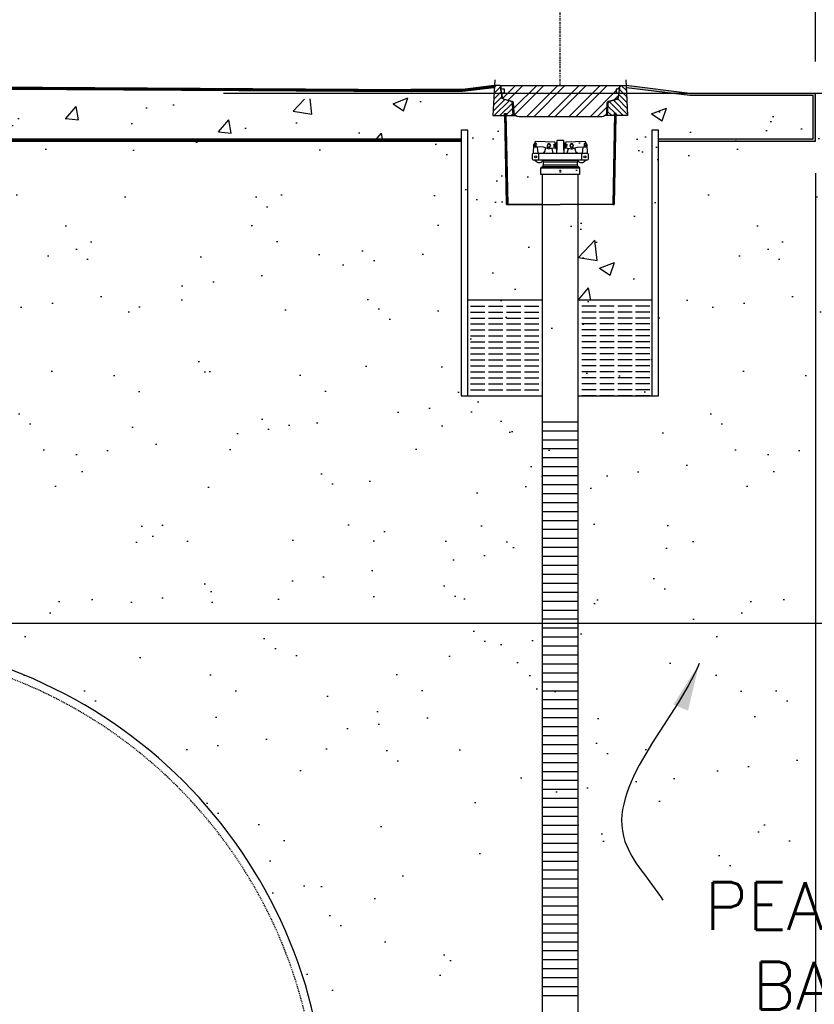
# Model space of a CAD drawing. Extents: x -169 to 7270, y -140 to 2984.
# Tile 441 of 656: x 1932 to 2032, y 870 to 993. Entities that reach past the tile are written whole.
import ezdxf

# ---------------------------------------------------------------- set-up
doc = ezdxf.new("R2010")
doc.units = 0
doc.header["$MEASUREMENT"] = 0
doc.header["$PDSIZE"] = 1
doc.linetypes.add('CENTER1', pattern=[0.6625, 0.5, -0.075, 0.0125, -0.075])
doc.linetypes.add('HIDDEN3', pattern=[0.1875, 0.125, -0.0625])
doc.layers.get('DEFPOINTS').update_dxf_attribs({"linetype": 'CONTINUOUS'})
for name, color, linetype in [('ADAPTOR-RING', 3, 'CONTINUOUS'), ('BENTONITE', 3, 'CONTINUOUS'), ('BENTONITE-HATCH', 2, 'CONTINUOUS'), ('CENTERLINE', 3, 'CENTER1'), ('CONCRETE-HATCH', 2, 'CONTINUOUS'), ('DIM', 3, 'CONTINUOUS'), ('MONITOR-WELL-COVER', 2, 'CONTINUOUS'), ('MONITOR-WELL-COVER-HATCH', 252, 'CONTINUOUS'), ('MONITOR-WELL-MANHOLE', 2, 'CONTINUOUS'), ('MONITOR-WELL-MANHOLE-HATCH', 7, 'CONTINUOUS'), ('PEAGRAVEL-HATCH', 3, 'CONTINUOUS'), ('PVC-4', 4, 'CONTINUOUS'), ('PVC-4-HATCH', 7, 'CONTINUOUS'), ('TANK-SLAB', 6, 'CONTINUOUS'), ('TANK-UST', 5, 'CONTINUOUS'), ('TEXT', 3, 'CONTINUOUS'), ('WELL-CAP', 3, 'CONTINUOUS')]:
    doc.layers.add(name, color=color, linetype=linetype)
doc.layers.add('FREEZE-LINES', color=8, linetype='CONTINUOUS', plot=False)
doc.styles.add('SIMPLEX', font='simplex')
doc.dimstyles.new('DIM64', dxfattribs={"dimscale": 64, "dimtxt": 0.09375, "dimasz": 0.09375, "dimexe": 0.0625, "dimexo": 0.0625, "dimgap": 0.046875, "dimtad": 1, "dimdec": 4, "dimzin": 3, "dimdsep": 46, "dimlunit": 4, "dimtxsty": 'SIMPLEX', "dimcen": 0, "dimclrd": 256, "dimclre": 256, "dimclrt": 256, "dimadec": 0, "dimazin": 0, "dimtfac": 1, "dimtdec": 4, "dimtmove": 0, "dimatfit": 3, "dimfxl": 1, "dimfrac": 2, "dimtolj": 1, "dimtzin": 0, "dimarcsym": 0})

# ---------------------------------------------------------------- blocks, each defined once
blk = doc.blocks.new('*D108')
at = {"layer": 'DEFPOINTS', "color": 0, "transparency": 16777216}
for p in [(1932.02, 917.52), (2172.8, 917.52), (1987.02, 791.52)]:
    blk.add_point(p, dxfattribs=at)
at = {"layer": 'DIM', "lineweight": -2, "transparency": 16777216}
for p, q in [((1936.02, 917.52), (2176.8, 917.52)), ((2172.8, 797.52), (2172.8, 911.52)), ((1991.02, 791.52), (2176.8, 791.52))]:
    blk.add_line(p, q, dxfattribs=at)
at = {"layer": 'DIM', "transparency": 16777216}
for points in [[(2171.8, 911.52), (2173.8, 911.52), (2172.8, 917.52)], [(2171.8, 797.52), (2173.8, 797.52), (2172.8, 791.52)]]:
    blk.add_solid(points, dxfattribs=at)
at = {"layer": 'DIM', "transparency": 16777216, "insert": (2165.23, 854.52), "char_height": 6, "attachment_point": 5, "rotation": 90, "style": 'SIMPLEX'}
blk.add_mtext('\\A1;10\'-6" O.D. (F.V.)', dxfattribs=at)
blk = doc.blocks.new('*D110')
at = {"layer": 'DEFPOINTS', "color": 0, "transparency": 16777216}
for p in [(2160.15, 984.01), (2172.8, 984.01), (1906.63, 917.52)]:
    blk.add_point(p, dxfattribs=at)
at = {"layer": 'DIM', "lineweight": -2, "transparency": 16777216}
for p, q in [((2164.15, 984.01), (2176.8, 984.01)), ((2172.8, 923.52), (2172.8, 978.01)), ((1910.63, 917.52), (2176.8, 917.52))]:
    blk.add_line(p, q, dxfattribs=at)
at = {"layer": 'DIM', "transparency": 16777216}
for points in [[(2171.8, 978.01), (2173.8, 978.01), (2172.8, 984.01)], [(2171.8, 923.52), (2173.8, 923.52), (2172.8, 917.52)]]:
    blk.add_solid(points, dxfattribs=at)
at = {"layer": 'DIM', "transparency": 16777216, "insert": (2172.8, 950.77), "char_height": 6, "attachment_point": 5, "rotation": 90, "style": 'SIMPLEX'}
blk.add_mtext('\\A1;60" \\PTANK BURIAL DEPTH', dxfattribs=at)
blk = doc.blocks.new('*D112')
at = {"layer": 'DEFPOINTS', "color": 0, "transparency": 16777216}
for p in [(1999.77, 1001.26), (1999.77, 1001.26), (2031.77, 984.01)]:
    blk.add_point(p, dxfattribs=at)
at = {"layer": 'DIM', "lineweight": -2, "transparency": 16777216}
for p, q in [((2031.77, 988.01), (2031.77, 1005.26)), ((2025.77, 1001.26), (2005.77, 1001.26))]:
    blk.add_line(p, q, dxfattribs=at)
at = {"layer": 'DIM', "transparency": 16777216}
for points in [[(2005.77, 1002.26), (2005.77, 1000.26), (1999.77, 1001.26)], [(2025.77, 1002.26), (2025.77, 1000.26), (2031.77, 1001.26)]]:
    blk.add_solid(points, dxfattribs=at)
at = {"layer": 'DIM', "transparency": 16777216, "insert": (2015.77, 1007.83), "char_height": 6, "attachment_point": 5, "style": 'SIMPLEX'}
blk.add_mtext('\\A1;2\'-8"', dxfattribs=at)
blk = doc.blocks.new('*D113')
at = {"layer": 'DEFPOINTS', "color": 0, "transparency": 16777216}
for p in [(1368.55, 978.3), (2031.77, 978.01), (1368.55, 700.52)]:
    blk.add_point(p, dxfattribs=at)
at = {"layer": 'DIM', "lineweight": -2, "transparency": 16777216}
for p, q in [((1368.55, 974.3), (1368.55, 696.52)), ((2031.77, 974.01), (2031.77, 696.52)), ((2025.77, 700.52), (1374.55, 700.52))]:
    blk.add_line(p, q, dxfattribs=at)
at = {"layer": 'DIM', "transparency": 16777216}
for points in [[(1374.55, 701.52), (1374.55, 699.52), (1368.55, 700.52)], [(2025.77, 701.52), (2025.77, 699.52), (2031.77, 700.52)]]:
    blk.add_solid(points, dxfattribs=at)
at = {"layer": 'DIM', "transparency": 16777216, "insert": (1700.16, 708.09), "char_height": 6, "attachment_point": 5, "style": 'SIMPLEX'}
blk.add_mtext('\\A1;55\'-3 1/4" (F.V. TANK SLAB)', dxfattribs=at)
blk = doc.blocks.new('*D115')
at = {"layer": 'DEFPOINTS', "color": 0, "transparency": 16777216}
for p in [(2031.77, 978.01), (1970.37, 719.02), (2031.77, 719.02)]:
    blk.add_point(p, dxfattribs=at)
at = {"layer": 'DIM', "lineweight": -2, "transparency": 16777216}
for p, q in [((2031.77, 974.01), (2031.77, 715.02)), ((1976.37, 719.02), (2025.77, 719.02))]:
    blk.add_line(p, q, dxfattribs=at)
at = {"layer": 'DIM', "transparency": 16777216}
for points in [[(1976.37, 720.02), (1976.37, 718.02), (1970.37, 719.02)], [(2025.77, 720.02), (2025.77, 718.02), (2031.77, 719.02)]]:
    blk.add_solid(points, dxfattribs=at)
at = {"layer": 'DIM', "transparency": 16777216, "insert": (2001.07, 726.59), "char_height": 6, "attachment_point": 5, "style": 'SIMPLEX'}
blk.add_mtext('\\A1;5\'-1 3/8"', dxfattribs=at)

msp = doc.modelspace()

# ---------------------------------------------------------------- hatches: boundary and pattern name
at = {"layer": 'BENTONITE-HATCH', "linetype": 'Continuous'}
h = msp.add_hatch(dxfattribs=at)
h.set_pattern_fill('ACAD_ISO02W100,_I', color=256, scale=0.15, style=2)
h.set_pattern_definition([(0, (1999.77254, 952.0772), (0, 0.75), [1.8, -0.45])])
h.paths.add_polyline_path([(1997.52254, 958.07721), (1988.18174, 958.07721), (1988.18174, 946.07721), (1997.52254, 946.07721)])
h = msp.add_hatch(dxfattribs=at)
h.set_pattern_fill('ACAD_ISO02W100,_I', color=256, scale=0.15, style=2)
h.set_pattern_definition([(180, (1999.77254, 952.0772), (0, 0.75), [1.8, -0.45])])
h.paths.add_polyline_path([(2002.02254, 958.07721), (2011.36333, 958.07721), (2011.36333, 946.07721), (2002.02254, 946.07721)])
at = {"layer": 'CONCRETE-HATCH'}
h = msp.add_hatch(dxfattribs=at)
h.set_pattern_fill('AR-CONC', color=256, scale=2.67, style=0)
h.set_pattern_definition([(50, (1937.734, 980.841), (19.151, -1.6755), [2.0025, -22.0275]), (355, (1937.734, 980.841), (-3.7047, 20.0835), [1.602, -17.622]), (100.45, (1939.33, 980.701), (15.446, 18.408), [1.702, -18.7205]), (46.184, (1937.734, 986.18), (28.495, -4.419), [3.004, -33.041]), (96.636, (1940.11, 985.813), (24.955, 26.009), [2.553, -28.081]), (351.184, (1937.734, 986.18), (24.955, 26.009), [2.403, -26.433]), (21, (1940.404, 984.846), (15.9374, -10.75), [2.0025, -22.0275]), (326, (1940.404, 984.846), (6.4965, 19.3615), [1.602, -17.622]), (71.45, (1941.733, 983.95), (22.434, 8.6116), [1.702, -18.7205]), (37.5, (1937.7344, 980.841), (0.3247, 8.8883), [0, -17.4084, 0, -17.889, 0, -17.6887]), (7.5, (1937.734, 980.841), (7.024, 10.5308), [0, -10.1994, 0, -17.0079, 0, -6.7417]), (327.5, (1931.78, 980.841), (14.25306, -0.6022), [0, -6.675, 0, -20.826, 0, -27.6345]), (317.5, (1929.11, 980.841), (15.571, 2.6728), [0, -8.6775, 0, -13.8306, 0, -19.6245])])
h.paths.add_polyline_path([(1991.50554, 984.6882), (1966.85922, 983.23549), (1905.6668, 983.73346), (1897.6475, 984.73588), (1897.43893, 983.95668), (1897.05304, 983.95668), (1897.00821, 983.9299), (1896.9817, 983.87998), (1896.9817, 978.29596), (1987.33799, 978.01471), (1987.33799, 979.40527), (1988.18174, 979.40527), (1988.18174, 958.07721), (1997.52254, 958.07721), (1997.52254, 970.07721), (1991.95774, 970.07721), (1993.02257, 970.07421), (1992.74084, 981.23519), (1991.32458, 981.23519)])
h = msp.add_hatch(dxfattribs=at)
h.set_pattern_fill('AR-CONC', color=256, scale=2.67, style=0)
h.set_pattern_definition([(50, (2002.023, 958.077), (19.151, -1.6755), [2.0025, -22.0275]), (355, (2002.023, 958.077), (-3.705, 20.084), [1.602, -17.622]), (100.45, (2003.618, 957.938), (15.446, 18.408), [1.702, -18.7205]), (46.184, (2002.023, 963.417), (28.495, -4.42), [3.004, -33.041]), (96.64, (2004.397, 963.05), (24.955, 26.01), [2.553, -28.081]), (351.18, (2002.023, 963.417), (24.955, 26.01), [2.403, -26.433]), (21, (2004.693, 962.082), (15.9374, -10.75), [2.0025, -22.0275]), (326, (2004.693, 962.082), (6.497, 19.362), [1.602, -17.622]), (71.45, (2006.02, 961.186), (22.434, 8.612), [1.702, -18.7205]), (37.5, (2002.0225, 958.077), (0.3247, 8.8883), [0, -17.4084, 0, -17.889, 0, -17.6887]), (7.5, (2002.023, 958.077), (7.024, 10.5308), [0, -10.1994, 0, -17.0079, 0, -6.7417]), (327.5, (1996.0684, 958.077), (14.2531, -0.6022), [0, -6.675, 0, -20.826, 0, -27.6345]), (317.5, (1993.398, 958.077), (15.571, 2.6728), [0, -8.6775, 0, -13.8306, 0, -19.6245])])
h.paths.add_polyline_path([(2031.49129, 983.73346), (2016.00491, 983.73346), (2008.03737, 984.72941), (2008.2205, 981.23519), (2006.73678, 981.23519), (2006.52251, 970.07421), (2006.36629, 970.07721), (2002.02254, 970.07721), (2002.02254, 958.07721), (2011.24424, 958.07721), (2011.24424, 979.40527), (2012.08799, 979.40527), (2012.08799, 978.29596), (2031.49129, 978.29596)])
at = {"layer": 'MONITOR-WELL-COVER-HATCH'}
h = msp.add_hatch(dxfattribs=at)
h.set_pattern_fill('ANSI32', color=256, scale=5, style=0)
h.set_pattern_definition([(45, (25.3944, 6e-13), (-1.3258252, 1.3258252), []), (45, (26.2782, 6e-13), (-1.3258252, 1.3258252), [])])
edge = h.paths.add_edge_path()
edge.add_line((1994.56833, 981.08755), (2004.97675, 981.08755))
edge.add_arc((2004.97675, 981.6781), 0.59055, 270, 357.0001562)
edge.add_line((2005.56649, 981.64719), (2005.62566, 982.77639))
edge.add_arc((2005.86156, 982.76403), 0.23622, 465, 537.0001562, ccw=False)
edge.add_line((2005.80042, 982.9922), (2006.75304, 983.24746))
edge.add_arc((2006.65114, 983.62774), 0.3937, 285, 353.6889707)
edge.add_line((2007.04246, 983.58446), (2007.09723, 984.07967))
edge.add_line((2007.09723, 984.07967), (2006.78227, 984.07967))
edge.add_line((2006.78227, 984.07967), (2006.78227, 984.55211))
edge.add_line((2006.78227, 984.55211), (2007.19565, 984.55211))
edge.add_line((2007.19565, 984.55211), (2007.19565, 984.92613))
edge.add_line((2007.19565, 984.92613), (2007.14451, 985.01471))
edge.add_line((2007.14451, 985.01471), (1992.40057, 985.01471))
edge.add_line((1992.40057, 985.01471), (1992.34942, 984.92613))
edge.add_line((1992.34942, 984.92613), (1992.34942, 984.55211))
edge.add_line((1992.34942, 984.55211), (1992.76281, 984.55211))
edge.add_line((1992.76281, 984.55211), (1992.76281, 984.07967))
edge.add_line((1992.76281, 984.07967), (1992.44785, 984.07967))
edge.add_line((1992.44785, 984.07967), (1992.50262, 983.58446))
edge.add_arc((1992.89393, 983.62774), 0.3937, 186.3110293, 255)
edge.add_line((1992.79204, 983.24746), (1993.74465, 982.9922))
edge.add_arc((1993.68351, 982.76403), 0.23622, 362.9998438, 435, ccw=False)
edge.add_line((1993.91941, 982.77639), (1993.97859, 981.64719))
edge.add_arc((1994.56833, 981.6781), 0.59055, 182.9998438, 270)
at = {"layer": 'MONITOR-WELL-MANHOLE-HATCH'}
h = msp.add_hatch(dxfattribs=at)
h.set_pattern_fill('LINE', color=256, scale=4, angle=45, style=0)
h.set_pattern_definition([(45, (2029.45473, 1025.5573), (-0.3535534, 0.3535534), [])])
h.paths.add_polyline_path([(1993.78996, 982.69157, 0.324919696), (1993.4987, 983.05126), (1992.63257, 983.28333, -0.315298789), (1992.45839, 983.49092), (1992.38879, 984.28637), (1992.31005, 984.42275), (1992.31005, 984.6407), (1992.25558, 984.94965, 0.363970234), (1992.17803, 985.01471), (1991.52265, 985.01471), (1991.32458, 981.23519), (1992.74084, 981.23519), (1992.7825, 981.47141), (1993.01872, 981.47141), (1993.06037, 981.23519), (1993.86629, 981.23519)])
h = msp.add_hatch(dxfattribs=at)
h.set_pattern_fill('LINE', color=256, scale=4, angle=135, style=0)
h.set_pattern_definition([(135, (25.39435, 6e-13), (-0.35355339, -0.35355339), [])])
h.paths.add_polyline_path([(2008.02242, 985.01471), (2007.36704, 985.01471, 0.363970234), (2007.2895, 984.94965), (2007.23502, 984.6407), (2007.23502, 984.42275), (2007.15628, 984.28637), (2007.08669, 983.49092, -0.315298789), (2006.9125, 983.28333), (2006.04638, 983.05126, 0.324919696), (2005.75511, 982.69157), (2005.67879, 981.23519), (2006.48471, 981.23519), (2006.52636, 981.47141), (2006.72309, 981.47141), (2006.76258, 981.47141), (2006.80423, 981.23519), (2008.2205, 981.23519)])
at = {"layer": 'PEAGRAVEL-HATCH'}
h = msp.add_hatch(dxfattribs=at)
h.set_pattern_fill('AR-SAND', color=256, scale=7.5, style=0)
h.set_pattern_definition([(37.5, (1976.628, 854.523), (-0.47245, 14.4512), [0, -11.4, 0, -12.75, 0, -12.1875]), (7.5, (1976.628, 854.523), (13.2733, 21.1661), [0, -6.15, 0, -10.275, 0, -3.9375]), (327.5, (1967.403, 854.523), (23.35606, 0.04244), [0, -3.75, 0, -13.5, 0, -17.625]), (317.5, (1967.403, 854.523), (22.546, 6.5826), [0, -1.875, 0, -8.85, 0, -10.125])])
h.paths.add_polyline_path([(2148.15016, 982.01471), (2006.37819, 982.01471), (2006.37819, 978.01471), (1986.69364, 978.01471), (1986.69364, 946.07721), (1985.54114, 769.87114), (2011.19289, 768.70325), (2063.46781, 847.60977), (2065.69786, 853.03088), (2066.9711, 856.13125), (2068.81874, 860.79111), (2070.72445, 866.28076), (2071.68577, 868.85813), (2073.24085, 873.06289), (2074.0443, 874.37688), (2075.08102, 877.00486), (2076.68793, 879.63284), (2078.00975, 882.26082), (2079.91935, 884.76681), (2082.56298, 893.17634), (2084.92149, 897.17253), (2085.6037, 899.34269), (2088.83656, 908.84025), (2092.448, 917.52328), (2095.34885, 924.30849)])
h.paths.add_polyline_path([(1979.74698, 867.55102), (2038.74698, 867.55102), (2038.74698, 886.55102), (1979.74698, 886.55102)])
h = msp.add_hatch(dxfattribs=at)
h.set_pattern_fill('AR-SAND', color=256, scale=7.5, style=0)
h.set_pattern_definition([(37.5, (1889.872, 854.523), (-0.47245, 14.4512), [0, -11.4, 0, -12.75, 0, -12.1875]), (7.5, (1889.872, 854.523), (13.2733, 21.166), [0, -6.15, 0, -10.275, 0, -3.9375]), (327.5, (1880.647, 854.523), (23.3561, 0.0424), [0, -3.75, 0, -13.5, 0, -17.625]), (317.5, (1880.647, 854.523), (22.546, 6.5826), [0, -1.875, 0, -8.85, 0, -10.125])])
edge = h.paths.add_edge_path()
edge.add_line((1987.33799, 978.01471), (1896.9817, 978.01471))
edge.add_line((1896.9817, 978.01471), (1896.9817, 976.75093))
edge.add_line((1896.9817, 976.75093), (1896.96718, 973.7036))
edge.add_line((1896.96718, 973.7036), (1892.83605, 973.7036))
edge.add_line((1892.83605, 973.7036), (1892.83605, 930.05404))
edge.add_line((1892.83605, 930.05404), (1890.12181, 930.05404))
edge.add_arc((1890.77101, 930.05404), 0.6492, 180, 270)
edge.add_line((1890.77101, 929.40484), (1890.77101, 929.05328))
edge.add_line((1890.77101, 929.05328), (1893.58221, 929.05328))
edge.add_arc((1893.58221, 923.05328), 6, 0, 90, ccw=False)
edge.add_line((1899.58221, 923.05328), (1899.58221, 915.52328))
edge.add_line((1899.58221, 915.52328), (1900.62181, 915.52328))
edge.add_line((1900.62181, 915.52328), (1901.62181, 917.52328))
edge.add_line((1901.62181, 917.52328), (1906.62181, 917.52328))
edge.add_line((1906.62181, 917.52328), (1907.62181, 915.52328))
edge.add_line((1907.62181, 915.52328), (1912.15783, 915.52328))
edge.add_arc((1909.30536, 854.52328), 61.06666, 0, 87.3226925, ccw=False)
edge.add_line((1970.37201, 854.52328), (1972.12819, 854.52328))
edge.add_line((1972.12819, 854.52328), (1997.52254, 946.07721))
edge.add_line((1997.52254, 946.07721), (1987.33799, 946.07721))
edge.add_line((1987.33799, 946.07721), (1987.33799, 978.01471))
at = {"layer": 'TANK-SLAB'}
msp.add_hatch(color=256, dxfattribs=at).paths.add_polyline_path([(2031.77254, 984.01471), (2016.02242, 984.01471), (2008.02242, 985.01471), (2008.03737, 984.72941), (2016.00491, 983.73346), (2031.49129, 983.73346), (2031.49129, 978.29596), (2012.08799, 978.29596), (2012.08799, 978.01471), (2031.77254, 978.01471)])

# ---------------------------------------------------------------- linework, layer by layer
at = {"layer": 'ADAPTOR-RING', "color": 7}
for p, q in [((1997.64674, 975.40642), (2001.89834, 975.40642)), ((1997.64674, 975.05356), (2001.89834, 975.05356)), ((2002.19882, 974.66356), (1997.34626, 974.66356)), ((1997.5217, 974.83703), (2002.02337, 974.83703))]:
    msp.add_line(p, q, dxfattribs=at)
at = {"layer": 'ADAPTOR-RING', "linetype": 'Continuous'}
msp.add_line((1997.34626, 974.66356), (2002.19882, 974.66356), dxfattribs=at)
at = {"layer": 'ADAPTOR-RING'}
msp.add_lwpolyline([(1997.4755, 975.65005), (2002.07011, 975.65005), (2002.0228, 975.62262), (2002.07011, 975.65005), (2002.02293, 975.62269, 0.26744243), (2001.89834, 975.40642), (2001.89834, 975.05356, 0.267926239), (2002.02332, 974.83706), (2002.13633, 974.77181, -0.267926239), (2002.19882, 974.66356), (2002.19882, 973.84563), (1997.34626, 973.84563), (1997.34626, 974.66356, -0.267926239), (1997.40875, 974.77181), (1997.52176, 974.83706, 0.267926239), (1997.64674, 975.05356), (1997.64674, 975.40642, 0.26744243), (1997.52215, 975.62269), (1997.47497, 975.65005), (1997.52227, 975.62262), (1997.47497, 975.65005)], format="xyb", dxfattribs=at)
at = {"layer": 'ADAPTOR-RING', "linetype": 'Continuous'}
msp.add_lwpolyline([(1999.88146, 974.25469), (1999.827, 974.34902), (1999.71808, 974.34902), (1999.66362, 974.25469), (1999.71808, 974.16036), (1999.827, 974.16036)], close=True, dxfattribs=at)
at = {"layer": 'BENTONITE', "linetype": 'Continuous'}
for p, q in [((1997.52254, 958.07721), (1988.18174, 958.07721)), ((2011.24424, 958.07721), (2002.02254, 958.07721))]:
    msp.add_line(p, q, dxfattribs=at)
for points in [[(1988.18174, 946.07721), (1988.18174, 979.40527), (1987.33799, 979.40527), (1987.33799, 946.07721), (1997.52254, 946.07721)], [(2002.02254, 946.07721), (2012.08799, 946.07721), (2012.08799, 979.40527), (2011.24424, 979.40527), (2011.24424, 946.07721)]]:
    msp.add_lwpolyline(points, dxfattribs=at)
at = {"layer": 'CENTERLINE', "linetype": 'CENTER1', "ltscale": 0.5}
msp.add_lwpolyline([(1999.77254, 985.01471), (1999.77254, 1029.15474)], dxfattribs=at)
at = {"layer": 'DEFPOINTS'}
for points in [[(1991.55911, 985.71037), (1991.32458, 981.23519), (1992.80829, 981.23519), (1993.02257, 970.07421), (1993.17879, 970.07721), (1999.77254, 970.07721)], [(1991.55911, 985.71037), (1991.32458, 981.23519), (1992.80829, 981.23519), (1993.02257, 970.07421), (1993.17879, 970.07721), (1999.77254, 970.07721)], [(2007.98596, 985.71037), (2008.2205, 981.23519), (2006.73678, 981.23519), (2006.52251, 970.07421), (2006.36629, 970.07721), (1999.77254, 970.07721)], [(2007.98596, 985.71037), (2008.2205, 981.23519), (2006.73678, 981.23519), (2006.52251, 970.07421), (2006.36629, 970.07721), (1999.77254, 970.07721)]]:
    msp.add_lwpolyline(points, dxfattribs=at)
at = {"layer": 'FREEZE-LINES', "linetype": 'Continuous'}
msp.add_line((2245.39435, 984.01471), (1957.52115, 984.01471), dxfattribs=at)
at = {"layer": 'MONITOR-WELL-COVER', "linetype": 'Continuous'}
msp.add_lwpolyline([(2004.97675, 981.08755), (1994.56833, 981.08755, -0.398960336), (1993.97859, 981.64719), (1993.91941, 982.77639, 0.32492045), (1993.74465, 982.9922), (1992.79204, 983.24746, -0.309020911), (1992.50262, 983.58446), (1992.44785, 984.07967), (1992.76281, 984.07967), (1992.76281, 984.55211), (1992.34942, 984.55211), (1992.34942, 984.92613), (1992.40057, 985.01471), (2007.14451, 985.01471), (2007.19565, 984.92613), (2007.19565, 984.55211), (2006.78227, 984.55211), (2006.78227, 984.07967), (2007.09723, 984.07967), (2007.04246, 983.58446, -0.309020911), (2006.75304, 983.24746), (2005.80042, 982.9922, 0.32492045), (2005.62566, 982.77639), (2005.56649, 981.64719, -0.398960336)], format="xyb", close=True, dxfattribs=at)
at = {"layer": 'MONITOR-WELL-MANHOLE', "color": 7}
for p, q in [((1992.17803, 985.01471), (2007.36704, 985.01471)), ((1993.86629, 981.23519), (1994.17772, 981.23519)), ((2005.67879, 981.23519), (2005.36736, 981.23519))]:
    msp.add_line(p, q, dxfattribs=at)
at = {"layer": 'MONITOR-WELL-MANHOLE', "color": 7, "linetype": 'Continuous'}
for p, q in [((1997.52254, 970.07721), (1993.17879, 970.07721)), ((2006.36629, 970.07721), (2002.02254, 970.07721))]:
    msp.add_line(p, q, dxfattribs=at)
at = {"layer": 'MONITOR-WELL-MANHOLE', "linetype": 'Continuous'}
for points in [[(1993.01872, 981.47141), (1993.06037, 981.23519), (1993.86629, 981.23519), (1993.78996, 982.69157, 0.324919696), (1993.4987, 983.05126), (1992.63257, 983.28333, -0.315298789), (1992.45839, 983.49092), (1992.38879, 984.28637), (1992.31005, 984.42275), (1992.31005, 984.6407), (1992.25558, 984.94965, 0.363970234), (1992.17803, 985.01471), (1991.52265, 985.01471), (1991.32458, 981.23519), (1992.74084, 981.23519), (1992.7825, 981.47141)], [(2006.52636, 981.47141), (2006.48471, 981.23519), (2005.67879, 981.23519), (2005.75511, 982.69157, -0.324919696), (2006.04638, 983.05126), (2006.9125, 983.28333, 0.315298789), (2007.08669, 983.49092), (2007.15628, 984.28637), (2007.23502, 984.42275), (2007.23502, 984.6407), (2007.2895, 984.94965, -0.363970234), (2007.36704, 985.01471), (2008.02242, 985.01471), (2008.2205, 981.23519), (2006.80423, 981.23519), (2006.76258, 981.47141)]]:
    msp.add_lwpolyline(points, format="xyb", close=True, dxfattribs=at)
for points in [[(1992.96004, 981.47141), (1993.17879, 970.07721), (1993.02257, 970.07421), (1992.80382, 981.46841)], [(2006.58504, 981.47141), (2006.36629, 970.07721), (2006.52251, 970.07421), (2006.74126, 981.46841)]]:
    msp.add_lwpolyline(points, close=True, dxfattribs=at)
at = {"layer": 'PVC-4'}
for p, q in [((1997.52254, 770.68593), (1997.52254, 973.84563)), ((2002.02254, 770.68593), (2002.02254, 973.84563))]:
    msp.add_line(p, q, dxfattribs=at)
at = {"layer": 'PVC-4-HATCH', "linetype": 'Continuous'}
for points in [[(1997.52254, 942.81093), (2002.02254, 942.81093)], [(1997.52254, 941.68593), (2002.02254, 941.68593)], [(1997.52254, 940.56093), (2002.02254, 940.56093)], [(1997.52254, 939.43593), (2002.02254, 939.43593)], [(1997.52254, 938.31093), (2002.02254, 938.31093)], [(1997.52254, 937.18593), (2002.02254, 937.18593)], [(1997.52254, 936.06093), (2002.02254, 936.06093)], [(1997.52254, 934.93593), (2002.02254, 934.93593)], [(1997.52254, 933.81093), (2002.02254, 933.81093)], [(1997.52254, 932.68593), (2002.02254, 932.68593)], [(1997.52254, 931.56093), (2002.02254, 931.56093)], [(1997.52254, 930.43593), (2002.02254, 930.43593)], [(1997.52254, 929.31093), (2002.02254, 929.31093)], [(1997.52254, 928.18593), (2002.02254, 928.18593)], [(1997.52254, 927.06093), (2002.02254, 927.06093)], [(1997.52254, 925.93593), (2002.02254, 925.93593)], [(1997.52254, 924.81093), (2002.02254, 924.81093)], [(1997.52254, 923.68593), (2002.02254, 923.68593)], [(1997.52254, 922.56093), (2002.02254, 922.56093)], [(1997.52254, 921.43593), (2002.02254, 921.43593)], [(1997.52254, 920.31093), (2002.02254, 920.31093)], [(1997.52254, 919.18593), (2002.02254, 919.18593)], [(1997.52254, 918.06093), (2002.02254, 918.06093)], [(1997.52254, 916.93593), (2002.02254, 916.93593)], [(1997.52254, 915.81093), (2002.02254, 915.81093)], [(1997.52254, 914.68593), (2002.02254, 914.68593)], [(1997.52254, 913.56093), (2002.02254, 913.56093)], [(1997.52254, 912.43593), (2002.02254, 912.43593)], [(1997.52254, 911.31093), (2002.02254, 911.31093)], [(1997.52254, 910.18593), (2002.02254, 910.18593)], [(1997.52254, 909.06093), (2002.02254, 909.06093)], [(1997.52254, 907.93593), (2002.02254, 907.93593)], [(1997.52254, 906.81093), (2002.02254, 906.81093)], [(1997.52254, 905.68593), (2002.02254, 905.68593)], [(1997.52254, 904.56093), (2002.02254, 904.56093)], [(1997.52254, 903.43593), (2002.02254, 903.43593)], [(1997.52254, 902.31093), (2002.02254, 902.31093)], [(1997.52254, 901.18593), (2002.02254, 901.18593)], [(1997.52254, 900.06093), (2002.02254, 900.06093)], [(1997.52254, 898.93593), (2002.02254, 898.93593)], [(1997.52254, 897.81093), (2002.02254, 897.81093)], [(1997.52254, 896.68593), (2002.02254, 896.68593)], [(1997.52254, 895.56093), (2002.02254, 895.56093)], [(1997.52254, 894.43593), (2002.02254, 894.43593)], [(1997.52254, 893.31093), (2002.02254, 893.31093)], [(1997.52254, 892.18593), (2002.02254, 892.18593)], [(1997.52254, 891.06093), (2002.02254, 891.06093)], [(1997.52254, 889.93593), (2002.02254, 889.93593)], [(1997.52254, 888.81093), (2002.02254, 888.81093)], [(1997.52254, 887.68593), (2002.02254, 887.68593)], [(1997.52254, 886.56093), (2002.02254, 886.56093)], [(1997.52254, 885.43593), (2002.02254, 885.43593)], [(1997.52254, 884.31093), (2002.02254, 884.31093)], [(1997.52254, 883.18593), (2002.02254, 883.18593)], [(1997.52254, 882.06093), (2002.02254, 882.06093)], [(1997.52254, 880.93593), (2002.02254, 880.93593)], [(1997.52254, 879.81093), (2002.02254, 879.81093)], [(1997.52254, 878.68593), (2002.02254, 878.68593)], [(1997.52254, 877.56093), (2002.02254, 877.56093)], [(1997.52254, 876.43593), (2002.02254, 876.43593)], [(1997.52254, 875.31093), (2002.02254, 875.31093)], [(1997.52254, 874.18593), (2002.02254, 874.18593)], [(1997.52254, 873.06093), (2002.02254, 873.06093)], [(1997.52254, 871.93593), (2002.02254, 871.93593)], [(1997.52254, 870.81093), (2002.02254, 870.81093)]]:
    msp.add_lwpolyline(points, dxfattribs=at)
at = {"layer": 'TANK-SLAB'}
for p, q in [((1892.72194, 978.29596), (1987.33799, 978.29596)), ((1892.74869, 978.01471), (1987.33799, 978.01471))]:
    msp.add_line(p, q, dxfattribs=at)
at = {"layer": 'TANK-SLAB', "const_width": 0.29}
for points in [[(1893.59321, 985.36981), (1901.72353, 984.83833), (1981.07282, 984.36989)], [(1991.53952, 984.86897), (1987.54692, 984.36989), (1981.07282, 984.36989)], [(1892.67246, 978.15534), (1987.33743, 978.15534)]]:
    msp.add_lwpolyline(points, dxfattribs=at)
at = {"layer": 'TANK-SLAB'}
for points in [[(1893.6368, 985.51471), (1901.73381, 985.01471), (1981.04271, 984.51403)], [(1893.65175, 985.22941), (1901.73381, 984.73346), (1981.05253, 984.23278)], [(1991.48674, 985.01403), (1987.48674, 984.51403), (1981.04271, 984.51403)], [(2012.08799, 978.01471), (2031.77254, 978.01471), (2031.77254, 984.01471), (2016.02242, 984.01471), (2008.02242, 985.01471)], [(1991.47179, 984.72873), (1987.50425, 984.23278), (1981.05253, 984.23278)], [(2012.08799, 978.29596), (2031.49129, 978.29596), (2031.49129, 983.73346), (2016.00491, 983.73346), (2008.03737, 984.72941)]]:
    msp.add_lwpolyline(points, dxfattribs=at)
at = {"layer": 'TANK-UST', "color": 2, "linetype": 'HIDDEN3'}
msp.add_lwpolyline([(1623.37997, 794.52328), (1682.64136, 794.52328), (1723.1243, 794.52328), (1724.6243, 795.52328), (1730.6243, 795.52328), (1732.1243, 794.52328), (1739.1243, 794.52328), (1740.6243, 795.52328), (1746.6243, 795.52328), (1748.1243, 794.52328), (1772.33022, 794.52328), (1773.83137, 795.52404), (1779.83137, 795.52404), (1781.33252, 794.52328), (1825.62181, 794.52328), (1827.12181, 795.52328), (1849.12181, 795.52328), (1850.62181, 794.52328), (1907.64136, 794.52328), (1912.13456, 794.52328, 0.9539575), (1912.13456, 914.52328), (1907.64136, 914.52328), (1682.64136, 914.52328), (1583.62201, 914.52328)], format="xyb", dxfattribs=at)
at = {"layer": 'TANK-UST'}
msp.add_lwpolyline([(1907.62181, 793.52328), (1912.15783, 793.52328, 0.954330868), (1912.15783, 915.52328), (1907.62181, 915.52328)], format="xyb", dxfattribs=at)
at = {"layer": 'WELL-CAP', "linetype": 'Continuous'}
for p, q in [((1996.98775, 976.52505), (1996.92187, 977.27917)), ((1997.0653, 975.65005), (1997.0653, 976.52505)), ((1998.89734, 976.52581), (1998.74461, 977.11998)), ((2000.64827, 976.52581), (2000.801, 977.11998)), ((2002.4803, 975.65005), (2002.4803, 976.52505)), ((2002.55786, 976.52505), (2002.62374, 977.27917))]:
    msp.add_line(p, q, dxfattribs=at)
for points in [[(1996.52949, 977.72842, 0.258991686), (1996.40109, 977.52245), (1996.35008, 976.51558)], [(1999.09797, 977.19594, 1.457952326), (1998.87998, 977.54088)], [(2000.2103, 976.91055), (2000.2103, 977.91055), (2000.2103, 978.0563, 0.414213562), (2000.17905, 978.08755), (1999.36655, 978.08755, 0.414213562), (1999.3353, 978.0563), (1999.3353, 977.91055), (1999.3353, 976.90005)], [(2003.19553, 976.51558), (2003.14452, 977.52245, 0.258991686), (2003.01612, 977.72842)], [(1999.10038, 977.19676), (1998.39796, 977.04517, -0.199707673), (1998.16223, 977.08847, 0.134523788), (1997.65865, 977.24893), (1996.64603, 977.29049)], [(1997.57921, 976.52505, 0.342299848), (1997.82134, 976.71281), (1997.94519, 977.19461)], [(1999.37858, 976.52505, -0.404026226), (1999.34735, 976.55521), (1999.3353, 976.90005), (1999.3353, 976.91055, 0.414213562), (1999.0853, 977.16055), (1999.0543, 977.16055, -0.073436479), (1998.98204, 977.17122)], [(2000.56356, 977.17122, -0.073436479), (2000.4913, 977.16055), (2000.4603, 977.16055, 0.414213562), (2000.2103, 976.91055), (2000.2103, 976.90005), (2000.19826, 976.55521, -0.404026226), (2000.16703, 976.52505)], [(2000.44523, 977.19676), (2001.14764, 977.04517, 0.199707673), (2001.38338, 977.08847, -0.134523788), (2001.88696, 977.24893), (2002.89958, 977.29049)], [(2001.9664, 976.52505, -0.342299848), (2001.72427, 976.71281), (2001.60042, 977.19461)], [(1996.58997, 975.65005), (1996.77283, 975.46793, 0.446400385), (1997.5161, 975.50985, 0.361073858), (1997.51464, 975.58969, 0.043299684), (1997.45277, 975.65005)], [(2002.09284, 975.65005, 0.043299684), (2002.03097, 975.58969, 0.361073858), (2002.02951, 975.50985, 0.446400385), (2002.77278, 975.46793), (2002.95563, 975.65005)]]:
    msp.add_lwpolyline(points, format="xyb", dxfattribs=at)
for points in [[(1999.25173, 977.50465), (1999.07346, 977.87894), (1996.67423, 977.97742), (1996.46588, 977.61899)], [(2003.07973, 977.61899), (2002.87138, 977.97742), (2000.47215, 977.87894), (2000.29388, 977.50465)]]:
    msp.add_lwpolyline(points, dxfattribs=at)
at = {"layer": 'WELL-CAP', "color": 1, "linetype": 'Continuous'}
msp.add_lwpolyline([(1998.1448, 977.35784, 1.000000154), (1998.51949, 977.34246), (1998.52687, 977.5223, 1), (1998.15219, 977.53768)], format="xyb", close=True, dxfattribs=at)
msp.add_lwpolyline([(2001.02612, 977.34246, 1.000000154), (2001.40081, 977.35784), (2001.39342, 977.53768, 1), (2001.01874, 977.5223), (2001.02612, 977.34246)], format="xyb", dxfattribs=at)
at = {"layer": 'WELL-CAP', "linetype": 'Continuous'}
msp.add_lwpolyline([(1996.2728, 975.77505), (1996.2728, 976.40005, -0.414213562), (1996.3978, 976.52505), (2003.1478, 976.52505, -0.414213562), (2003.2728, 976.40005), (2003.2728, 975.77505, -0.414213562), (2003.1478, 975.65005), (1996.3978, 975.65005, -0.414213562)], format="xyb", close=True, dxfattribs=at)
at = {"layer": 'WELL-CAP', "color": 7, "linetype": 'Continuous'}
for centre, radius in [((1996.655, 977.50906), 0.0955), ((1998.3353, 977.45705), 0.1875), ((1999.0543, 977.41055), 0.0955), ((2000.4913, 977.41055), 0.0955), ((2001.2103, 977.45705), 0.1875), ((2002.89061, 977.50906), 0.0955), ((1996.6773, 976.05705), 0.126), ((2002.8683, 976.05705), 0.126)]:
    msp.add_circle(centre, radius, dxfattribs=at)
at = {"layer": 'WELL-CAP', "linetype": 'Continuous'}
msp.add_circle((2000.4913, 977.41055), 0.096, dxfattribs=at)
for centre, radius, start, end in [((1996.65508, 977.50906), 0.2188, 31.2074754, 324.0901309), ((1999.0853, 977.91055), 0.25, 289.8922931, 0), ((2000.4603, 977.91055), 0.25, 180, 250.1077069), ((2000.4913, 977.41055), 0.2187, 35.9233864, 258.1394971), ((2002.89053, 977.50906), 0.2188, 215.9098691, 148.7925246)]:
    msp.add_arc(centre, radius, start, end, dxfattribs=at)

# ---------------------------------------------------------------- texts
at = {"layer": 'TEXT', "insert": (2042.03708, 877.05102), "char_height": 6, "width": 63.7671022, "attachment_point": 5, "style": 'SIMPLEX'}
msp.add_mtext('PEA GRAVEL BACKFILL', dxfattribs=at)

# ---------------------------------------------------------------- dimensions: what is measured, and where the dimension line sits
at = {"layer": 'DIM'}
dim = msp.add_linear_dim(base=(1999.77254, 1001.26161), p1=(2031.77254, 984.01471), p2=(1999.77254, 1001.26161), angle=180, dimstyle='DIM64', override={"dimse2": 1}, dxfattribs=at)
dim.commit()
dim.dimension.update_dxf_attribs({"geometry": '*D112', "text_midpoint": (2015.77254, 1007.83304)})
dim = msp.add_linear_dim(base=(2172.80205, 984.01471), p1=(1906.63193, 917.52328), p2=(2160.15016, 984.01471), angle=90, text='60" \\XTANK BURIAL DEPTH', dimstyle='DIM64', dxfattribs=at)
dim.commit()
dim.dimension.update_dxf_attribs({"geometry": '*D110', "text_midpoint": (2172.80205, 950.769), "dimtype": 160})
for base, p1, p2, angle, text, picture, middle in [((1368.54722, 700.52328), (2031.77254, 978.01471), (1368.54722, 978.29596), 180, '<> (F.V. TANK SLAB)', '*D113', (1700.15988, 708.09471)), ((2172.80205, 917.52328), (1987.01656, 791.52328), (1932.01656, 917.52328), 90, '<> O.D. (F.V.)', '*D108', (2165.23062, 854.52328))]:
    dim = msp.add_linear_dim(base=base, p1=p1, p2=p2, angle=angle, text=text, dimstyle='DIM64', dxfattribs=at)
    dim.commit()
    dim.dimension.update_dxf_attribs({"geometry": picture, "text_midpoint": middle})
dim = msp.add_linear_dim(base=(2031.77254, 719.02328), p1=(1970.37201, 719.02328), p2=(2031.77254, 978.01471), dimstyle='DIM64', dxfattribs=at)
dim.commit()
dim.dimension.update_dxf_attribs({"geometry": '*D115', "text_midpoint": (2001.07228, 726.59471)})

# ---------------------------------------------------------------- leaders
at = {"layer": 'TEXT'}
msp.add_leader([(1901.68431, 984.51471), (1952.3457, 1080.23428), (1959.10935, 1080.23428)], dimstyle='DIM64', dxfattribs=at)
at = {"layer": 'TEXT', "path_type": 1}
msp.add_leader([(2017.19295, 912.4729), (2007.8784, 890.14981), (2012.64193, 882.76114)], dimstyle='DIM64', override={"dimgap": 0.0625, "dimtad": 0}, dxfattribs=at)

doc.saveas('drawing.dxf')
